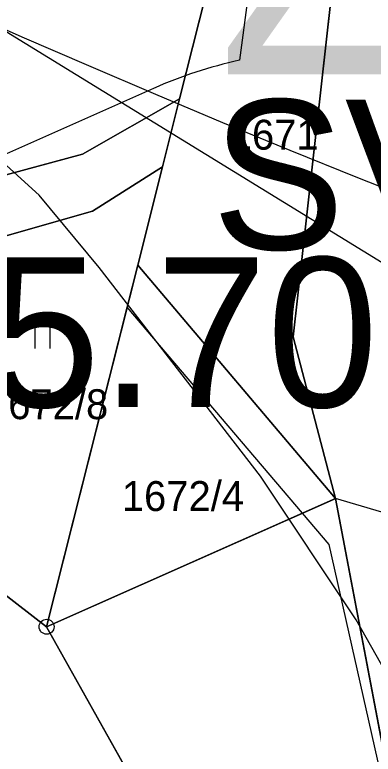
# Model space of a CAD drawing. Extents: x -706130 to -698555, y -971544 to -967260.
# Drawn here: x -704486.28 to -704462.3, y -970560 to -970510.56 of the extents above; entities that cross this region are included whole.
import ezdxf

# ---------------------------------------------------------------- set-up
doc = ezdxf.new("R2010")
doc.units = 0
for name, color, linetype in [('BPEJ hranice S', 7, 'Continuous'), ('BPEJ I-II trida ochrany S', 7, 'Continuous'), ('Docházková izochrona - VLAK N', 7, 'Continuous'), ('KN_Hranice_parcel', 7, 'Continuous'), ('KN_Parcelni cisla', 7, 'Continuous'), ('KN_Polygon parcely', 7, 'Continuous'), ('KN_POZEMKY_10_LESNI POZEMEK', 7, 'Continuous'), ('KN_POZEMKY_14_OSTATNI PLOCHA', 7, 'Continuous'), ('KN_POZEMKY_2_ORNA PUDA', 7, 'Continuous'), ('KN_POZEMKY_7_TTP', 7, 'Continuous'), ('KN_VYUZITI_17_ostatni plocha_ostatni komunikace', 7, 'Continuous'), ('KN_VYUZITI_26_ostatni plocha_jina plocha', 7, 'Continuous'), ('KN_Značky bodu BP', 7, 'Continuous'), ('KN_Značky kultur', 7, 'Continuous'), ('OP lesa 30 m', 7, 'Continuous'), ('Plochy N_P ŠRAFY', 7, 'Continuous'), ('Plochy přírodní - lesní S', 7, 'Continuous'), ('Plochy smíšené nezastavěného území všeobecné S', 7, 'Continuous'), ('Plochy smíšené obytné venkovské N', 7, 'Continuous'), ('Plochy verejnych prostranstvi - komunikace ostatni S', 7, 'Continuous'), ('Plochy zemědělské všeobecné CELEK S', 7, 'Continuous'), ('Plochy zmen_ zastavitelne plochy', 7, 'Continuous'), ('Plochy zmen_ zastavitelne plochy popis', 7, 'Continuous'), ('Plochy zmen_ zastavitelne plochy_ZAKL', 7, 'Continuous'), ('Regulační bloky v krajině S', 7, 'Continuous'), ('Regulační bloky zastavitelné N', 7, 'Continuous'), ('Regulační bloky zastavěné S', 7, 'Continuous'), ('Regulační kódy zastavitelne a přestavby N', 7, 'Continuous'), ('Regulační kódy zastavěné S', 7, 'Continuous'), ('Spoje_RR trasy S', 7, 'Continuous'), ('USES_BC_mistni S', 7, 'Continuous'), ('USES_ŠRAFY S', 7, 'Continuous'), ('VÝŠKOPIS_vrstevnice hlavní', 7, 'Continuous'), ('Zábory hodnocené - plochy', 7, 'Continuous'), ('Zábory hodnocené - plochy popis', 7, 'Continuous')]:
    doc.layers.add(name, color=color, linetype=linetype)

msp = doc.modelspace()

# ---------------------------------------------------------------- linework, layer by layer
at = {"layer": 'BPEJ hranice S'}
msp.add_lwpolyline([(-704460.295, -970567.953), (-704465.241, -970545.989), (-704467.032, -970543.886), (-704478.76, -970530.111), (-704484.15, -970551.48), (-704467.6, -970581)], dxfattribs=at)
at = {"layer": 'BPEJ I-II trida ochrany S'}
for p, q in [((-704467.66, -970532.1), (-704462.33, -970484.51)), ((-704478.759, -970530.112), (-704478.05, -970527.3)), ((-704478.05, -970527.3), (-704464.83, -970542.91)), ((-704464.83, -970542.91), (-704467.66, -970532.1))]:
    msp.add_line(p, q, dxfattribs=at)
for points in [[(-704484.15, -970551.48), (-704478.76, -970530.111), (-704478.759, -970530.112)], [(-704487.746, -970596.458), (-704487.746, -970596.458), (-704487.48, -970597), (-704467.6, -970581), (-704484.15, -970551.48)]]:
    msp.add_lwpolyline(points, dxfattribs=at)
at = {"layer": 'Docházková izochrona - VLAK N'}
msp.add_circle((-704165.451, -969778.767), 800, dxfattribs=at)
at = {"layer": 'KN_Hranice_parcel'}
for p, q in [((-704476.4, -970520.74), (-704475.26, -970516.19)), ((-704481.09, -970523.7), (-704476.4, -970520.74)), ((-704476.4, -970520.74), (-704478.05, -970527.3)), ((-704486.94, -970525.36), (-704481.09, -970523.7)), ((-704478.05, -970527.3), (-704484.15, -970551.48)), ((-704478.05, -970527.3), (-704464.83, -970542.91)), ((-704484.15, -970551.48), (-704464.83, -970542.91)), ((-704464.83, -970542.91), (-704459.85, -970569.07)), ((-704484.15, -970551.48), (-704491.23, -970546.02)), ((-704467.6, -970581), (-704484.15, -970551.48))]:
    msp.add_line(p, q, dxfattribs=at)
for points in [[(-704475.26, -970516.19), (-704471.7, -970502.08), (-704462.33, -970484.51)], [(-704464.83, -970542.91), (-704467.66, -970532.1), (-704462.33, -970484.51)], [(-704554.75, -970507.86), (-704523.94, -970513.88), (-704487.95, -970521.55), (-704481.76, -970519.89), (-704475.26, -970516.19)]]:
    msp.add_lwpolyline(points, dxfattribs=at)
at = {"layer": 'KN_Polygon parcely'}
for points in [[(-704692.15, -970629.07), (-704615.18, -970606.86), (-704623.63, -970586.56), (-704629.62, -970547.2), (-704625.02, -970520.05), (-704610.43, -970513.53), (-704587.04, -970506.57), (-704554.75, -970507.86), (-704523.94, -970513.88), (-704487.95, -970521.55), (-704481.76, -970519.89), (-704475.26, -970516.19), (-704471.7, -970502.08), (-704462.33, -970484.51), (-704456.83, -970473.13), (-704474.11, -970434.34), (-704492.75, -970364)], [(-704403.45, -970413.95), (-704417.91, -970426.34), (-704444.32, -970449.04), (-704445.53, -970451.26), (-704456.83, -970473.13), (-704462.33, -970484.51), (-704467.66, -970532.1), (-704464.83, -970542.91), (-704459.85, -970569.07), (-704438.13, -970597.66), (-704419.24, -970627.4), (-704392.84, -970693.06), (-704394.53, -970717.38)]]:
    msp.add_lwpolyline(points, dxfattribs=at)
for points in [[(-704476.4, -970520.74), (-704478.05, -970527.3), (-704464.83, -970542.91), (-704467.66, -970532.1), (-704462.33, -970484.51), (-704471.7, -970502.08), (-704475.26, -970516.19)], [(-704481.09, -970523.7), (-704476.4, -970520.74), (-704475.26, -970516.19), (-704481.76, -970519.89), (-704487.95, -970521.55), (-704523.94, -970513.88), (-704554.75, -970507.86), (-704554.69, -970511.32), (-704523.9, -970517.3), (-704505.5, -970521.31), (-704486.94, -970525.36)], [(-704481.09, -970523.7), (-704486.94, -970525.36), (-704491.23, -970546.02), (-704484.15, -970551.48), (-704478.05, -970527.3), (-704476.4, -970520.74)], [(-704484.15, -970551.48), (-704491.23, -970546.02), (-704509.75, -970541.77), (-704528.16, -970537.54), (-704524.97, -970522.38), (-704556.51, -970529.3), (-704538.37, -970562.72), (-704525.43, -970562.59), (-704510.32, -970550.54), (-704487.48, -970597), (-704467.6, -970581)], [(-704478.05, -970527.3), (-704484.15, -970551.48), (-704464.83, -970542.91)], [(-704450.81, -970635.33), (-704459.85, -970569.07), (-704464.83, -970542.91), (-704484.15, -970551.48), (-704467.6, -970581), (-704456.17, -970600.17), (-704484.24, -970603.59), (-704487.48, -970597), (-704510.32, -970550.54), (-704525.43, -970562.59), (-704561.73, -970641.77), (-704547.49, -970656.85), (-704526.85, -970635.92), (-704494.94, -970604.59), (-704476.1, -970648.13), (-704467.26, -970667.21), (-704445.12, -970664.88)]]:
    msp.add_lwpolyline(points, close=True, dxfattribs=at)
at = {"layer": 'KN_POZEMKY_10_LESNI POZEMEK'}
for p, q in [((-704484.15, -970551.48), (-704464.83, -970542.91)), ((-704464.83, -970542.91), (-704459.85, -970569.07)), ((-704467.6, -970581), (-704484.15, -970551.48))]:
    msp.add_line(p, q, dxfattribs=at)
at = {"layer": 'KN_POZEMKY_14_OSTATNI PLOCHA'}
for p, q in [((-704467.66, -970532.1), (-704462.33, -970484.51)), ((-704484.15, -970551.48), (-704478.05, -970527.3)), ((-704478.05, -970527.3), (-704464.83, -970542.91)), ((-704464.83, -970542.91), (-704467.66, -970532.1)), ((-704464.83, -970542.91), (-704484.15, -970551.48)), ((-704459.85, -970569.07), (-704464.83, -970542.91))]:
    msp.add_line(p, q, dxfattribs=at)
at = {"layer": 'KN_POZEMKY_2_ORNA PUDA'}
for p, q in [((-704462.33, -970484.51), (-704467.66, -970532.1)), ((-704471.7, -970502.08), (-704475.26, -970516.19)), ((-704475.26, -970516.19), (-704471.7, -970502.08)), ((-704475.26, -970516.19), (-704481.76, -970519.89)), ((-704481.76, -970519.89), (-704475.26, -970516.19)), ((-704476.4, -970520.74), (-704475.26, -970516.19)), ((-704475.26, -970516.19), (-704476.4, -970520.74)), ((-704481.76, -970519.89), (-704487.95, -970521.55)), ((-704487.95, -970521.55), (-704481.76, -970519.89)), ((-704476.4, -970520.74), (-704481.09, -970523.7)), ((-704478.05, -970527.3), (-704476.4, -970520.74)), ((-704481.09, -970523.7), (-704486.94, -970525.36)), ((-704464.83, -970542.91), (-704478.05, -970527.3)), ((-704467.66, -970532.1), (-704464.83, -970542.91))]:
    msp.add_line(p, q, dxfattribs=at)
at = {"layer": 'KN_POZEMKY_7_TTP'}
for p, q in [((-704481.09, -970523.7), (-704476.4, -970520.74)), ((-704476.4, -970520.74), (-704478.05, -970527.3)), ((-704486.94, -970525.36), (-704481.09, -970523.7)), ((-704478.05, -970527.3), (-704484.15, -970551.48)), ((-704484.15, -970551.48), (-704491.23, -970546.02)), ((-704491.23, -970546.02), (-704484.15, -970551.48)), ((-704484.15, -970551.48), (-704467.6, -970581))]:
    msp.add_line(p, q, dxfattribs=at)
at = {"layer": 'KN_VYUZITI_17_ostatni plocha_ostatni komunikace'}
for p, q in [((-704467.66, -970532.1), (-704462.33, -970484.51)), ((-704464.83, -970542.91), (-704467.66, -970532.1)), ((-704459.85, -970569.07), (-704464.83, -970542.91))]:
    msp.add_line(p, q, dxfattribs=at)
at = {"layer": 'KN_VYUZITI_26_ostatni plocha_jina plocha'}
for p, q in [((-704484.15, -970551.48), (-704478.05, -970527.3)), ((-704478.05, -970527.3), (-704464.83, -970542.91)), ((-704464.83, -970542.91), (-704484.15, -970551.48))]:
    msp.add_line(p, q, dxfattribs=at)
at = {"layer": 'KN_Značky bodu BP'}
for radius in [0.5, 0.0303]:
    msp.add_circle((-704484.15, -970551.48), radius, dxfattribs=at)
at = {"layer": 'KN_Značky kultur'}
for p, q in [((-704484.911, -970532.88), (-704484.911, -970531.38)), ((-704483.91, -970532.88), (-704483.91, -970531.38))]:
    msp.add_line(p, q, dxfattribs=at)
at = {"layer": 'OP lesa 30 m'}
for p, q in [((-704470.54, -970508.334), (-704471.252, -970513.605)), ((-704476.994, -970515.487), (-704494.496, -970523.25))]:
    msp.add_line(p, q, dxfattribs=at)
msp.add_arc((-704464.83, -970542.91), 30, 102.3608, 113.9212, dxfattribs=at)
at = {"layer": 'Plochy N_P ŠRAFY'}
for p, q in [((-704467.66, -970532.1), (-704462.33, -970484.51)), ((-704471.7, -970502.08), (-704475.26, -970516.19)), ((-704475.26, -970516.19), (-704476.4, -970520.74)), ((-704476.4, -970520.74), (-704481.09, -970523.7)), ((-704481.09, -970523.7), (-704486.94, -970525.36)), ((-704464.83, -970542.91), (-704467.66, -970532.1)), ((-704491.23, -970546.02), (-704484.15, -970551.48))]:
    msp.add_line(p, q, dxfattribs=at)
msp.add_lwpolyline([(-704484.15, -970551.48), (-704464.951, -970542.963), (-704464.83, -970542.91)], dxfattribs=at)
at = {"layer": 'Plochy přírodní - lesní S'}
for p, q in [((-704484.15, -970551.48), (-704464.83, -970542.91)), ((-704464.83, -970542.91), (-704459.85, -970569.07)), ((-704467.6, -970581), (-704484.15, -970551.48))]:
    msp.add_line(p, q, dxfattribs=at)
at = {"layer": 'Plochy smíšené nezastavěného území všeobecné S'}
for p, q in [((-704475.26, -970516.19), (-704481.76, -970519.89)), ((-704476.4, -970520.74), (-704475.26, -970516.19)), ((-704481.76, -970519.89), (-704487.95, -970521.55)), ((-704481.09, -970523.7), (-704476.4, -970520.74)), ((-704486.94, -970525.36), (-704481.09, -970523.7)), ((-704467.6, -970581), (-704484.15, -970551.48))]:
    msp.add_line(p, q, dxfattribs=at)
msp.add_lwpolyline([(-704484.15, -970551.48), (-704491.23, -970546.02), (-704509.75, -970541.77), (-704528.16, -970537.54)], dxfattribs=at)
at = {"layer": 'Plochy smíšené obytné venkovské N'}
for p, q in [((-704467.66, -970532.1), (-704462.33, -970484.51)), ((-704471.7, -970502.08), (-704475.26, -970516.19)), ((-704475.26, -970516.19), (-704476.4, -970520.74)), ((-704476.4, -970520.74), (-704481.09, -970523.7)), ((-704481.09, -970523.7), (-704486.94, -970525.36)), ((-704464.83, -970542.91), (-704467.66, -970532.1)), ((-704491.23, -970546.02), (-704484.15, -970551.48))]:
    msp.add_line(p, q, dxfattribs=at)
msp.add_lwpolyline([(-704484.15, -970551.48), (-704464.951, -970542.963), (-704464.83, -970542.91)], dxfattribs=at)
at = {"layer": 'Plochy verejnych prostranstvi - komunikace ostatni S'}
msp.add_line((-704464.83, -970542.91), (-704459.85, -970569.07), dxfattribs=at)
msp.add_lwpolyline([(-704462.33, -970484.51), (-704467.66, -970532.1), (-704464.83, -970542.91)], dxfattribs=at)
at = {"layer": 'Plochy zemědělské všeobecné CELEK S'}
for p, q in [((-704475.26, -970516.19), (-704471.7, -970502.08)), ((-704481.76, -970519.89), (-704475.26, -970516.19)), ((-704487.95, -970521.55), (-704481.76, -970519.89))]:
    msp.add_line(p, q, dxfattribs=at)
at = {"layer": 'Plochy zmen_ zastavitelne plochy'}
msp.add_lwpolyline([(-704484.15, -970551.48), (-704464.951, -970542.963), (-704464.83, -970542.91), (-704467.66, -970532.1), (-704462.33, -970484.51), (-704471.7, -970502.08), (-704475.26, -970516.19), (-704476.4, -970520.74), (-704481.09, -970523.7), (-704486.94, -970525.36), (-704491.23, -970546.02)], close=True, dxfattribs=at)
at = {"layer": 'Plochy zmen_ zastavitelne plochy_ZAKL'}
msp.add_lwpolyline([(-704484.15, -970551.48), (-704464.951, -970542.963), (-704464.83, -970542.91), (-704467.66, -970532.1), (-704462.33, -970484.51), (-704471.7, -970502.08), (-704475.26, -970516.19), (-704476.4, -970520.74), (-704481.09, -970523.7), (-704486.94, -970525.36), (-704491.23, -970546.02)], close=True, dxfattribs=at)
at = {"layer": 'Regulační bloky v krajině S'}
for p, q in [((-704475.26, -970516.19), (-704471.7, -970502.08)), ((-704475.26, -970516.19), (-704481.76, -970519.89)), ((-704481.76, -970519.89), (-704475.26, -970516.19)), ((-704476.4, -970520.74), (-704475.26, -970516.19)), ((-704481.76, -970519.89), (-704487.95, -970521.55)), ((-704487.95, -970521.55), (-704481.76, -970519.89)), ((-704481.09, -970523.7), (-704476.4, -970520.74)), ((-704486.94, -970525.36), (-704481.09, -970523.7)), ((-704464.83, -970542.91), (-704484.15, -970551.48)), ((-704459.85, -970569.07), (-704464.83, -970542.91)), ((-704484.15, -970551.48), (-704467.6, -970581))]:
    msp.add_line(p, q, dxfattribs=at)
at = {"layer": 'Regulační bloky zastavitelné N'}
msp.add_lwpolyline([(-704484.15, -970551.48), (-704464.951, -970542.963), (-704464.83, -970542.91), (-704467.66, -970532.1), (-704462.33, -970484.51), (-704471.7, -970502.08), (-704475.26, -970516.19), (-704476.4, -970520.74), (-704481.09, -970523.7), (-704486.94, -970525.36), (-704491.23, -970546.02)], close=True, dxfattribs=at)
at = {"layer": 'Regulační bloky zastavěné S'}
msp.add_line((-704464.83, -970542.91), (-704459.85, -970569.07), dxfattribs=at)
msp.add_lwpolyline([(-704462.33, -970484.51), (-704467.66, -970532.1), (-704464.83, -970542.91)], dxfattribs=at)
at = {"layer": 'Spoje_RR trasy S'}
msp.add_lwpolyline([(-703762.901, -970955.814), (-704408.594, -970559.728), (-705036.208, -970174.735)], dxfattribs=at)
at = {"layer": 'USES_BC_mistni S'}
msp.add_lwpolyline([(-704397.96, -970643.06), (-704440.4, -970575.2), (-704448.09, -970560.09), (-704449.12, -970558.06), (-704449.76, -970553.12), (-704460.37, -970544.21), (-704464.83, -970542.91), (-704484.15, -970551.48), (-704467.6, -970581), (-704456.17, -970600.17), (-704484.24, -970603.59), (-704487.48, -970597), (-704510.32, -970550.54), (-704525.43, -970562.59), (-704538.37, -970562.72), (-704556.51, -970529.3), (-704524.97, -970522.38), (-704523.9, -970517.3), (-704554.69, -970511.32), (-704554.75, -970507.86), (-704587.04, -970506.57)], dxfattribs=at)
at = {"layer": 'USES_ŠRAFY S'}
msp.add_lwpolyline([(-704397.96, -970643.06), (-704440.4, -970575.2), (-704448.09, -970560.09), (-704449.12, -970558.06), (-704449.76, -970553.12), (-704460.37, -970544.21), (-704464.83, -970542.91), (-704484.15, -970551.48), (-704467.6, -970581), (-704456.17, -970600.17), (-704484.24, -970603.59), (-704487.48, -970597), (-704510.32, -970550.54), (-704525.43, -970562.59), (-704538.37, -970562.72), (-704556.51, -970529.3), (-704524.97, -970522.38), (-704523.9, -970517.3), (-704554.69, -970511.32), (-704554.75, -970507.86), (-704587.04, -970506.57)], dxfattribs=at)
at = {"layer": 'VÝŠKOPIS_vrstevnice hlavní'}
for points in [[(-704469.84, -970541.408), (-704480.645, -970527.471), (-704484.64, -970522.62), (-704489.063, -970518.625), (-704493.343, -970515.771), (-704503.33, -970511.492), (-704527.584, -970506.783), (-704540.995, -970505.642), (-704569.244, -970506.07), (-704574.094, -970504.786), (-704576.663, -970502.503), (-704576.806, -970498.223), (-704575.521, -970496.226), (-704564.393, -970487.951), (-704550.032, -970474.977), (-704533.165, -970454.473), (-704512.534, -970433.981), (-704494.869, -970409.798)], [(-704435.679, -970479.596), (-704443.586, -970492.71), (-704447.855, -970503.817), (-704450.203, -970519.836), (-704449.135, -970534.36), (-704449.419, -970544.877), (-704450.275, -970551.298), (-704451.701, -970555.863), (-704453.984, -970558.431), (-704455.411, -970559.002), (-704458.264, -970558.431), (-704459.808, -970557.427), (-704463.436, -970551.019), (-704469.84, -970541.408)]]:
    msp.add_lwpolyline(points, dxfattribs=at)
at = {"layer": 'Zábory hodnocené - plochy'}
msp.add_lwpolyline([(-704484.15, -970551.48), (-704464.951, -970542.963), (-704464.83, -970542.91), (-704467.66, -970532.1), (-704462.33, -970484.51), (-704471.7, -970502.08), (-704475.26, -970516.19), (-704476.4, -970520.74), (-704481.09, -970523.7), (-704486.94, -970525.36), (-704491.23, -970546.02)], close=True, dxfattribs=at)

# ---------------------------------------------------------------- texts
at = {"layer": 'KN_Parcelni cisla'}
for s, p in [('1671', (-704471.9, -970519.58)), ('1672/8', (-704488.207, -970537.6)), ('1672/4', (-704479.12, -970543.74))]:
    msp.add_text(s, height=2, dxfattribs=at).set_placement(p)
at = {"layer": 'Plochy zmen_ zastavitelne plochy popis'}
msp.add_text('Z09', height=15, dxfattribs=at).set_placement((-704472.66, -970514.55))
at = {"layer": 'Regulační kódy zastavitelne a přestavby N'}
msp.add_text('SV.1.10.80', height=10, dxfattribs=at).set_placement((-704473.115, -970526.247))
at = {"layer": 'Regulační kódy zastavěné S'}
msp.add_text('SV.1.15.70', height=10, dxfattribs=at).set_placement((-704528.14, -970536.788))
at = {"layer": 'Zábory hodnocené - plochy popis'}
msp.add_text('Z09', height=15, dxfattribs=at).set_placement((-704472.66, -970514.29))

doc.saveas('drawing.dxf')
